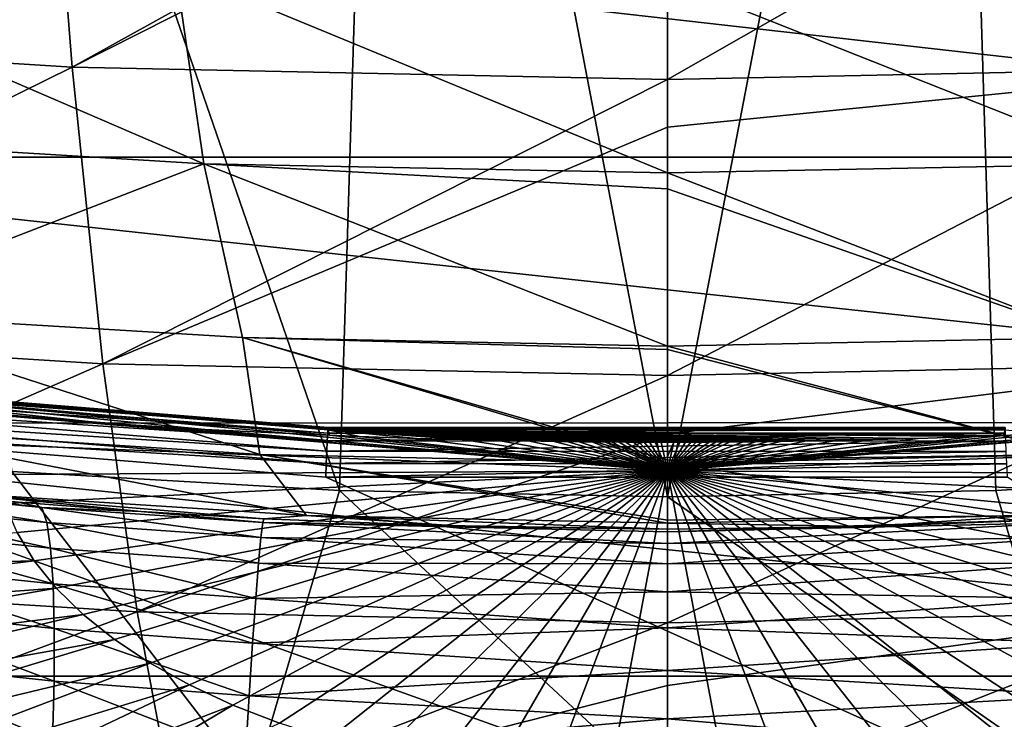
# Model space of a CAD drawing. Header units: metres. Extents: x -109 to 109, y -78 to 121.
# Tile 452 of 656: x -2.26 to 1.17, y -72.88 to -70.44. Entities that reach past the tile are written whole.
import ezdxf

# ---------------------------------------------------------------- set-up
doc = ezdxf.new("R2010")
doc.units = ezdxf.units.M
doc.layers.add('solid_508554_SW0001', color=7, linetype='CONTINUOUS')

msp = doc.modelspace()

# ---------------------------------------------------------------- linework, layer by layer
at = {"layer": 'solid_508554_SW0001'}
for points in [[(-2.952612, -66.847145, 65.417549), (-2.287126, -72.020531, 56.568714), (-1.144646, -72.085999, 56.606472)], [(-2.952612, -66.847145, 65.417549), (-1.144646, -72.085999, 56.606472), (-0.984988, -66.971825, 65.489456)], [(0.98794, -66.971733, 65.489395), (2.287126, -72.020531, 56.568714), (2.955548, -66.84687, 65.417389)], [(-0.984988, -66.971825, 65.489456), (-1.144646, -72.085999, 56.606472), (0, -72.107841, 56.619064)], [(-0.984988, -66.971825, 65.489456), (0, -72.107841, 56.619064), (0.98794, -66.971733, 65.489395)], [(0.98794, -66.971733, 65.489395), (0, -72.107841, 56.619064), (1.144646, -72.085999, 56.606472)], [(0.98794, -66.971733, 65.489395), (1.144646, -72.085999, 56.606472), (2.287126, -72.020531, 56.568714)], [(-4.140467, -70.481339, 12.041465), (-4.328004, -69.279373, 10.049794), (-2.171419, -69.41378, 9.816991)], [(-2.077328, -70.609924, 11.818749), (-4.140467, -70.481339, 12.041465), (-2.171419, -69.41378, 9.816991)], [(-2.077328, -70.609924, 11.818749), (-2.171419, -69.41378, 9.816991), (0, -69.458687, 9.739213)], [(0, -70.652885, 11.744342), (0, -69.560295, 9.896506), (2.171419, -69.41378, 9.816991)], [(2.077328, -70.609924, 11.818749), (0, -70.652885, 11.744342), (2.171419, -69.41378, 9.816991)], [(-2.077328, -70.609924, 11.818749), (0, -69.458687, 9.739213), (0, -69.560295, 9.896506)], [(-2.077328, -70.609924, 11.818749), (0, -69.560295, 9.896506), (0, -70.652885, 11.744342)], [(4.274824, -69.954132, 50.805622), (4.271951, -70.923393, 49.787365), (-4.274817, -69.956108, 50.803627)], [(4.271951, -70.923393, 49.787365), (-4.271951, -70.923393, 49.787365), (-4.274817, -69.956108, 50.803627)], [(-3.421983, -70.168159, 15.953283), (-3.224611, -70.849632, 17.848288), (-1.617486, -70.946587, 17.680349)], [(-1.716449, -70.270683, 15.775711), (-3.421983, -70.168159, 15.953283), (-1.617486, -70.946587, 17.680349)], [(-1.716449, -70.270683, 15.775711), (0, -70.978981, 17.624249), (0, -70.304932, 15.716395)], [(-1.716449, -70.270683, 15.775711), (-1.617486, -70.946587, 17.680349), (0, -70.978981, 17.624249)], [(1.716449, -70.270683, 15.775711), (0, -70.304932, 15.716395), (1.617485, -70.946587, 17.680349)], [(1.617485, -70.946587, 17.680349), (0, -70.304932, 15.716395), (0, -70.978981, 17.624249)], [(-3.927015, -71.522141, 14.119404), (-4.140467, -70.481339, 12.041465), (-2.077328, -70.609924, 11.818749)], [(-1.970237, -71.644096, 13.90817), (-3.927015, -71.522141, 14.119404), (-2.077328, -70.609924, 11.818749)], [(-1.970237, -71.644096, 13.90817), (-2.077328, -70.609924, 11.818749), (0, -70.652885, 11.744342)], [(0, -70.818672, 12.053941), (0, -70.652885, 11.744342), (2.077328, -70.609924, 11.818749)], [(0, -71.684845, 13.837597), (0, -70.818672, 12.053941), (2.077328, -70.609924, 11.818749)], [(1.970237, -71.644096, 13.90817), (0, -71.684845, 13.837597), (2.077328, -70.609924, 11.818749)], [(-1.970237, -71.644096, 13.90817), (0, -70.652885, 11.744342), (0, -70.818672, 12.053941)], [(-1.970237, -71.644096, 13.90817), (0, -70.818672, 12.053941), (0, -71.684845, 13.837597)], [(-2.956774, -71.464172, 20.097637), (-1.617486, -70.946587, 17.680349), (-3.224611, -70.849632, 17.848288)], [(4.269556, -71.849617, 48.733845), (-4.269551, -71.851433, 48.731701), (-4.271951, -70.923393, 49.787365)], [(4.271951, -70.923393, 49.787365), (4.269556, -71.849617, 48.733845), (-4.271951, -70.923393, 49.787365)], [(-2.956774, -71.464172, 20.097637), (-1.483128, -71.552994, 19.943794), (-1.617486, -70.946587, 17.680349)], [(0, -71.034744, 17.804924), (0, -70.978981, 17.624249), (-1.617486, -70.946587, 17.680349)], [(0, -71.582664, 19.892405), (0, -71.034744, 17.804924), (-1.617486, -70.946587, 17.680349)], [(-1.483128, -71.552994, 19.943794), (0, -71.582664, 19.892405), (-1.617486, -70.946587, 17.680349)], [(1.483127, -71.552994, 19.943794), (1.617485, -70.946587, 17.680349), (0, -70.978981, 17.624249)], [(1.483127, -71.552994, 19.943794), (0, -70.978981, 17.624249), (0, -71.034744, 17.804924)], [(1.483127, -71.552994, 19.943794), (0, -71.034744, 17.804924), (0, -71.582664, 19.892405)], [(-1.421885, -71.960548, 22.256084), (-1.483128, -71.552994, 19.943794), (-2.956774, -71.464172, 20.097637)], [(-2.833525, -71.870163, 22.412634), (-1.421885, -71.960548, 22.256084), (-2.956774, -71.464172, 20.097637)], [(-3.688985, -72.395264, 16.270603), (-3.927015, -71.522141, 14.119404), (-1.970237, -71.644096, 13.90817)], [(0, -71.594315, 19.94536), (0, -71.582664, 19.892405), (-1.483128, -71.552994, 19.943794)], [(0, -71.980011, 22.12385), (0, -71.594315, 19.94536), (-1.483128, -71.552994, 19.943794)], [(0, -71.990746, 22.203775), (0, -71.980011, 22.12385), (-1.483128, -71.552994, 19.943794)], [(-1.421885, -71.960548, 22.256084), (0, -71.990746, 22.203775), (-1.483128, -71.552994, 19.943794)], [(1.483127, -71.552994, 19.943794), (0, -71.582664, 19.892405), (1.421885, -71.960548, 22.256084)], [(1.421885, -71.960548, 22.256084), (0, -71.582664, 19.892405), (0, -71.594315, 19.94536)], [(1.421885, -71.960548, 22.256084), (0, -71.594315, 19.94536), (0, -71.980011, 22.12385)], [(-1.850814, -72.509827, 16.072174), (-3.688985, -72.395264, 16.270603), (-1.970237, -71.644096, 13.90817)], [(-1.850814, -72.509827, 16.072174), (-1.970237, -71.644096, 13.90817), (0, -71.684845, 13.837597)], [(0, -71.890053, 14.310087), (0, -71.684845, 13.837597), (1.970237, -71.644096, 13.90817)], [(0, -72.548103, 16.005878), (0, -71.890053, 14.310087), (1.970237, -71.644096, 13.90817)], [(1.850814, -72.509827, 16.072174), (0, -72.548103, 16.005878), (1.970237, -71.644096, 13.90817)], [(-3.539524, -71.679756, 41.84837), (-3.542199, -71.695625, 41.894783), (-1.184818, -71.87059, 41.87339)], [(-3.538237, -71.675613, 41.799438), (-3.539524, -71.679756, 41.84837), (-1.184387, -71.866371, 41.824451)], [(-3.539524, -71.679756, 41.84837), (-1.184818, -71.87059, 41.87339), (-1.184387, -71.866371, 41.824451)], [(-3.538415, -71.683434, 41.750946), (-3.538237, -71.675613, 41.799438), (-1.184447, -71.874199, 41.775959)], [(-3.538415, -71.683434, 41.750946), (-1.96667, -71.851463, 41.725307), (-2.326679, -71.824982, 41.72184)], [(-3.538415, -71.683434, 41.750946), (-1.179012, -71.893845, 41.730865), (-1.318861, -71.887871, 41.730083)], [(-3.538415, -71.683434, 41.750946), (-1.184447, -71.874199, 41.775959), (-1.179012, -71.893845, 41.730865)], [(-3.538415, -71.683434, 41.750946), (-1.318861, -71.887871, 41.730083), (-1.614198, -71.873055, 41.728142)], [(-3.538415, -71.683434, 41.750946), (-1.614198, -71.873055, 41.728142), (-1.96667, -71.851463, 41.725307)], [(-3.538237, -71.675613, 41.799438), (-1.184387, -71.866371, 41.824451), (-1.184447, -71.874199, 41.775959)], [(-3.542199, -71.695625, 41.894783), (-3.5461, -71.722252, 41.935879), (-1.185713, -71.886597, 41.919823)], [(-3.542199, -71.695625, 41.894783), (-1.185713, -71.886597, 41.919823), (-1.184818, -71.87059, 41.87339)], [(-1.850814, -72.509827, 16.072174), (0, -71.684845, 13.837597), (0, -71.890053, 14.310087)], [(-3.5461, -71.722252, 41.935879), (-3.550991, -71.758034, 41.969177), (-1.187019, -71.913437, 41.960945)], [(-3.5461, -71.722252, 41.935879), (-1.187019, -71.913437, 41.960945), (-1.185713, -71.886597, 41.919823)], [(-3.550991, -71.758034, 41.969177), (-3.556578, -71.800804, 41.992672), (-1.188656, -71.949478, 41.994278)], [(-3.550991, -71.758034, 41.969177), (-1.188656, -71.949478, 41.994278), (-1.187019, -71.913437, 41.960945)], [(-3.556578, -71.800804, 41.992672), (-3.562535, -71.848, 42.004944), (-1.190526, -71.992554, 42.017815)], [(-3.556578, -71.800804, 41.992672), (-1.190526, -71.992554, 42.017815), (-1.188656, -71.949478, 41.994278)], [(-3.562535, -71.848, 42.004944), (-5.869088, -75.2211, 42.447231), (5.869088, -75.2211, 42.447231)], [(4.269556, -71.849617, 48.733845), (4.267633, -72.733559, 47.644493), (-4.269551, -71.851433, 48.731701)], [(4.267633, -72.733559, 47.644493), (-4.267633, -72.733559, 47.644493), (-4.269551, -71.851433, 48.731701)], [(-1.192517, -72.04007, 42.030128), (-3.562535, -71.848, 42.004944), (5.869088, -75.2211, 42.447231)], [(-1.190526, -71.992554, 42.017815), (-3.562535, -71.848, 42.004944), (-1.192517, -72.04007, 42.030128)], [(0, -72.018211, 41.56078), (-2.342225, -71.927063, 41.544254), (-2.326679, -71.824982, 41.72184)], [(-1.96667, -71.851463, 41.725307), (0, -72.018211, 41.56078), (-2.326679, -71.824982, 41.72184)], [(-1.96667, -71.851463, 41.725307), (-1.614198, -71.873055, 41.728142), (0, -72.018211, 41.56078)], [(2.342225, -71.927063, 41.544247), (0, -72.018211, 41.56078), (2.326732, -71.824982, 41.72184)], [(1.965844, -71.851517, 41.725315), (2.326732, -71.824982, 41.72184), (0, -72.018211, 41.56078)], [(1.613281, -71.873108, 41.728149), (1.965844, -71.851517, 41.725315), (0, -72.018211, 41.56078)], [(-1.259074, -72.1735, 24.587845), (-1.421885, -71.960548, 22.256084), (-2.833525, -71.870163, 22.412634)], [(-2.509077, -72.093468, 24.726469), (-1.259074, -72.1735, 24.587845), (-2.833525, -71.870163, 22.412634)], [(-1.850814, -72.509827, 16.072174), (0, -71.890053, 14.310087), (0, -72.548103, 16.005878)], [(-1.614198, -71.873055, 41.728142), (-1.318861, -71.887871, 41.730083), (0, -72.018211, 41.56078)], [(-1.318861, -71.887871, 41.730083), (-1.179012, -71.893845, 41.730865), (0, -72.018211, 41.56078)], [(-1.185713, -71.886597, 41.919823), (-1.187019, -71.913437, 41.960945), (1.178631, -71.886887, 41.919861)], [(-1.187019, -71.913437, 41.960945), (1.179929, -71.913719, 41.960983), (1.178631, -71.886887, 41.919861)], [(-1.184818, -71.87059, 41.87339), (-1.185713, -71.886597, 41.919823), (1.177741, -71.870872, 41.873428)], [(-1.185713, -71.886597, 41.919823), (1.178631, -71.886887, 41.919861), (1.177741, -71.870872, 41.873428)], [(-1.184387, -71.866371, 41.824451), (-1.184818, -71.87059, 41.87339), (1.177313, -71.866653, 41.82449)], [(-1.184818, -71.87059, 41.87339), (1.177741, -71.870872, 41.873428), (1.177313, -71.866653, 41.82449)], [(-1.184447, -71.874199, 41.775959), (-1.184387, -71.866371, 41.824451), (1.177372, -71.874489, 41.775997)], [(-1.184447, -71.874199, 41.775959), (0, -71.917595, 41.733982), (-0.021991, -71.917252, 41.73455)], [(-1.184447, -71.874199, 41.775959), (0.021888, -71.917259, 41.734543), (0, -71.917595, 41.733982)], [(-1.184447, -71.874199, 41.775959), (-0.021991, -71.917252, 41.73455), (-0.042855, -71.917259, 41.734501)], [(-1.184447, -71.874199, 41.775959), (-0.042855, -71.917259, 41.734501), (-0.062789, -71.917435, 41.734135)], [(-1.184447, -71.874199, 41.775959), (-0.062789, -71.917435, 41.734135), (-0.081992, -71.917564, 41.733822)], [(-1.184447, -71.874199, 41.775959), (-0.081992, -71.917564, 41.733822), (-0.100686, -71.91745, 41.733917)], [(-1.184447, -71.874199, 41.775959), (-0.100686, -71.91745, 41.733917), (-0.118965, -71.91729, 41.734058)], [(-1.184447, -71.874199, 41.775959), (-0.118965, -71.91729, 41.734058), (-0.145397, -71.91732, 41.733791)], [(-1.184447, -71.874199, 41.775959), (-0.145397, -71.91732, 41.733791), (-0.17064, -71.917084, 41.73394)], [(-1.184447, -71.874199, 41.775959), (-0.17064, -71.917084, 41.73394), (-0.195101, -71.916992, 41.733818)], [(-1.184447, -71.874199, 41.775959), (-0.195101, -71.916992, 41.733818), (-0.218565, -71.916809, 41.733826)], [(-1.184447, -71.874199, 41.775959), (-0.218565, -71.916809, 41.733826), (-0.26399, -71.916435, 41.733776)], [(-1.184447, -71.874199, 41.775959), (-0.26399, -71.916435, 41.733776), (-0.308116, -71.916, 41.733727)], [(-1.184447, -71.874199, 41.775959), (-0.308116, -71.916, 41.733727), (-0.351648, -71.915504, 41.733677)], [(-1.184447, -71.874199, 41.775959), (-0.351648, -71.915504, 41.733677), (-0.395259, -71.914932, 41.73362)], [(-1.184447, -71.874199, 41.775959), (-0.395259, -71.914932, 41.73362), (-0.486569, -71.913551, 41.733452)], [(-1.184447, -71.874199, 41.775959), (-0.486569, -71.913551, 41.733452), (-0.589972, -71.911659, 41.733192)], [(-1.184447, -71.874199, 41.775959), (-0.589972, -71.911659, 41.733192), (-0.716426, -71.908829, 41.732834)], [(-1.184447, -71.874199, 41.775959), (-0.716426, -71.908829, 41.732834), (-0.875874, -71.904488, 41.732265)], [(-1.184447, -71.874199, 41.775959), (-0.875874, -71.904488, 41.732265), (-1.074709, -71.897865, 41.731392)], [(-1.184447, -71.874199, 41.775959), (-1.074709, -71.897865, 41.731392), (-1.179012, -71.893845, 41.730865)], [(-1.184447, -71.874199, 41.775959), (1.17201, -71.894127, 41.730904), (1.073531, -71.897903, 41.7314)], [(-1.184447, -71.874199, 41.775959), (1.177372, -71.874489, 41.775997), (1.17201, -71.894127, 41.730904)], [(-1.184447, -71.874199, 41.775959), (1.073531, -71.897903, 41.7314), (0.874574, -71.904526, 41.732273)], [(-1.184447, -71.874199, 41.775959), (0.874574, -71.904526, 41.732273), (0.715003, -71.908859, 41.732838)], [(-1.184447, -71.874199, 41.775959), (0.715003, -71.908859, 41.732838), (0.588466, -71.91169, 41.733196)], [(-1.184447, -71.874199, 41.775959), (0.588466, -71.91169, 41.733196), (0.485142, -71.913574, 41.733456)], [(-1.184447, -71.874199, 41.775959), (0.485142, -71.913574, 41.733456), (0.393999, -71.914955, 41.73362)], [(-1.184447, -71.874199, 41.775959), (0.393999, -71.914955, 41.73362), (0.350502, -71.91552, 41.733677)], [(-1.184447, -71.874199, 41.775959), (0.350502, -71.91552, 41.733677), (0.307096, -71.916008, 41.733727)], [(-1.184447, -71.874199, 41.775959), (0.307096, -71.916008, 41.733727), (0.2631, -71.916443, 41.733776)], [(-1.184447, -71.874199, 41.775959), (0.2631, -71.916443, 41.733776), (0.217814, -71.916817, 41.733826)], [(-1.184447, -71.874199, 41.775959), (0.217814, -71.916817, 41.733826), (0.194423, -71.917, 41.733818)], [(-1.184447, -71.874199, 41.775959), (0.194423, -71.917, 41.733818), (0.170037, -71.917091, 41.733944)], [(-1.184447, -71.874199, 41.775959), (0.170037, -71.917091, 41.733944), (0.144869, -71.91732, 41.733795)], [(-1.184447, -71.874199, 41.775959), (0.144869, -71.91732, 41.733795), (0.118516, -71.91729, 41.734058)], [(-1.184447, -71.874199, 41.775959), (0.118516, -71.91729, 41.734058), (0.100288, -71.91745, 41.733921)], [(-1.184447, -71.874199, 41.775959), (0.100288, -71.91745, 41.733921), (0.08165, -71.917564, 41.733826)], [(-1.184447, -71.874199, 41.775959), (0.08165, -71.917564, 41.733826), (0.062515, -71.917435, 41.734131)], [(-1.184447, -71.874199, 41.775959), (0.062515, -71.917435, 41.734131), (0.042661, -71.917267, 41.734489)], [(-1.184447, -71.874199, 41.775959), (0.042661, -71.917267, 41.734489), (0.021888, -71.917259, 41.734543)], [(-1.184387, -71.866371, 41.824451), (1.177313, -71.866653, 41.82449), (1.177372, -71.874489, 41.775997)], [(1.317816, -71.887917, 41.730091), (1.613281, -71.873108, 41.728149), (0, -72.018211, 41.56078)], [(1.17201, -71.894127, 41.730904), (1.317816, -71.887917, 41.730091), (0, -72.018211, 41.56078)], [(1.177372, -71.874489, 41.775997), (1.317816, -71.887917, 41.730091), (1.17201, -71.894127, 41.730904)], [(-1.187019, -71.913437, 41.960945), (-1.188656, -71.949478, 41.994278), (1.179929, -71.913719, 41.960983)], [(-1.188656, -71.949478, 41.994278), (1.181557, -71.949768, 41.994316), (1.179929, -71.913719, 41.960983)], [(-1.179012, -71.893845, 41.730865), (-1.074709, -71.897865, 41.731392), (0, -72.018211, 41.56078)], [(-1.074709, -71.897865, 41.731392), (-0.875874, -71.904488, 41.732265), (0, -72.018211, 41.56078)], [(-0.875874, -71.904488, 41.732265), (-0.716426, -71.908829, 41.732834), (0, -72.018211, 41.56078)], [(-0.716426, -71.908829, 41.732834), (-0.589972, -71.911659, 41.733192), (0, -72.018211, 41.56078)], [(-0.589972, -71.911659, 41.733192), (-0.486569, -71.913551, 41.733452), (0, -72.018211, 41.56078)], [(-0.486569, -71.913551, 41.733452), (-0.395259, -71.914932, 41.73362), (0, -72.018211, 41.56078)], [(-0.395259, -71.914932, 41.73362), (-0.351648, -71.915504, 41.733677), (0, -72.018211, 41.56078)], [(-0.351648, -71.915504, 41.733677), (-0.308116, -71.916, 41.733727), (0, -72.018211, 41.56078)], [(-0.308116, -71.916, 41.733727), (-0.26399, -71.916435, 41.733776), (0, -72.018211, 41.56078)], [(-0.26399, -71.916435, 41.733776), (-0.218565, -71.916809, 41.733826), (0, -72.018211, 41.56078)], [(-0.218565, -71.916809, 41.733826), (-0.195101, -71.916992, 41.733818), (0, -72.018211, 41.56078)], [(-0.195101, -71.916992, 41.733818), (-0.17064, -71.917084, 41.73394), (0, -72.018211, 41.56078)], [(-0.17064, -71.917084, 41.73394), (-0.145397, -71.91732, 41.733791), (0, -72.018211, 41.56078)], [(-0.145397, -71.91732, 41.733791), (-0.118965, -71.91729, 41.734058), (0, -72.018211, 41.56078)], [(-0.118965, -71.91729, 41.734058), (-0.100686, -71.91745, 41.733917), (0, -72.018211, 41.56078)], [(-0.100686, -71.91745, 41.733917), (-0.081992, -71.917564, 41.733822), (0, -72.018211, 41.56078)], [(-0.081992, -71.917564, 41.733822), (-0.062789, -71.917435, 41.734135), (0, -72.018211, 41.56078)], [(-0.062789, -71.917435, 41.734135), (-0.042855, -71.917259, 41.734501), (0, -72.018211, 41.56078)], [(-0.042855, -71.917259, 41.734501), (-0.021991, -71.917252, 41.73455), (0, -72.018211, 41.56078)], [(-0.021991, -71.917252, 41.73455), (0, -71.917595, 41.733982), (0, -72.018211, 41.56078)], [(1.073531, -71.897903, 41.7314), (1.17201, -71.894127, 41.730904), (0, -72.018211, 41.56078)], [(0.874574, -71.904526, 41.732273), (1.073531, -71.897903, 41.7314), (0, -72.018211, 41.56078)], [(0.715003, -71.908859, 41.732838), (0.874574, -71.904526, 41.732273), (0, -72.018211, 41.56078)], [(0.588466, -71.91169, 41.733196), (0.715003, -71.908859, 41.732838), (0, -72.018211, 41.56078)], [(0.485142, -71.913574, 41.733456), (0.588466, -71.91169, 41.733196), (0, -72.018211, 41.56078)], [(0.393999, -71.914955, 41.73362), (0.485142, -71.913574, 41.733456), (0, -72.018211, 41.56078)], [(0.350502, -71.91552, 41.733677), (0.393999, -71.914955, 41.73362), (0, -72.018211, 41.56078)], [(0.307096, -71.916008, 41.733727), (0.350502, -71.91552, 41.733677), (0, -72.018211, 41.56078)], [(0.2631, -71.916443, 41.733776), (0.307096, -71.916008, 41.733727), (0, -72.018211, 41.56078)], [(0.217814, -71.916817, 41.733826), (0.2631, -71.916443, 41.733776), (0, -72.018211, 41.56078)], [(0.194423, -71.917, 41.733818), (0.217814, -71.916817, 41.733826), (0, -72.018211, 41.56078)], [(0.170037, -71.917091, 41.733944), (0.194423, -71.917, 41.733818), (0, -72.018211, 41.56078)], [(0.144869, -71.91732, 41.733795), (0.170037, -71.917091, 41.733944), (0, -72.018211, 41.56078)], [(0.021888, -71.917259, 41.734543), (0, -72.018211, 41.56078), (0, -71.96804, 41.647461)], [(0.021888, -71.917259, 41.734543), (0.042661, -71.917267, 41.734489), (0, -72.018211, 41.56078)], [(0.021888, -71.917259, 41.734543), (0, -71.96804, 41.647461), (0, -71.917595, 41.733982)], [(0.042661, -71.917267, 41.734489), (0.062515, -71.917435, 41.734131), (0, -72.018211, 41.56078)], [(0.118516, -71.91729, 41.734058), (0.144869, -71.91732, 41.733795), (0, -72.018211, 41.56078)], [(0.100288, -71.91745, 41.733921), (0.118516, -71.91729, 41.734058), (0, -72.018211, 41.56078)], [(0.062515, -71.917435, 41.734131), (0.08165, -71.917564, 41.733826), (0, -72.018211, 41.56078)], [(0.08165, -71.917564, 41.733826), (0.100288, -71.91745, 41.733921), (0, -72.018211, 41.56078)], [(0, -71.917595, 41.733982), (0, -71.96804, 41.647461), (0, -72.018211, 41.56078)], [(0, -72.018211, 41.56078), (-2.335904, -72.029961, 41.36581), (-2.342225, -71.927063, 41.544254)], [(-1.188656, -71.949478, 41.994278), (-1.190526, -71.992554, 42.017815), (1.181557, -71.949768, 41.994316)], [(-1.190526, -71.992554, 42.017815), (1.183416, -71.992844, 42.017849), (1.181557, -71.949768, 41.994316)], [(2.335904, -72.029968, 41.365803), (0, -72.018211, 41.56078), (2.342225, -71.927063, 41.544247)], [(0, -72.189346, 24.326294), (0, -71.990746, 22.203775), (-1.421885, -71.960548, 22.256084)], [(0, -72.200241, 24.541527), (0, -72.189346, 24.326294), (-1.421885, -71.960548, 22.256084)], [(-1.259074, -72.1735, 24.587845), (0, -72.200241, 24.541527), (-1.421885, -71.960548, 22.256084)], [(-1.190526, -71.992554, 42.017815), (-1.192517, -72.04007, 42.030128), (1.183416, -71.992844, 42.017849)], [(1.183416, -71.992844, 42.017849), (-1.192517, -72.04007, 42.030128), (1.1854, -72.040352, 42.030163)], [(1.421885, -71.960548, 22.256084), (0, -71.980011, 22.12385), (0, -71.990746, 22.203775)], [(1.259074, -72.1735, 24.587845), (1.421885, -71.960548, 22.256084), (0, -71.990746, 22.203775)], [(1.259074, -72.1735, 24.587845), (0, -71.990746, 22.203775), (0, -72.189346, 24.326294)], [(-2.887991, -73.004982, 54.633049), (-1.446278, -73.113319, 54.688721), (-2.287126, -72.020531, 56.568714)], [(0, -72.018211, 41.56078), (-2.311503, -72.132187, 41.188541), (-2.335904, -72.029961, 41.36581)], [(0, -72.018211, 41.56078), (-2.269211, -72.232941, 41.013813), (-2.311503, -72.132187, 41.188541)], [(-1.446278, -73.113319, 54.688721), (-1.144646, -72.085999, 56.606472), (-2.287126, -72.020531, 56.568714)], [(0, -72.018211, 41.56078), (-2.209354, -72.331459, 40.842983), (-2.269211, -72.232941, 41.013813)], [(0, -72.018211, 41.56078), (-2.132396, -72.426956, 40.677368), (-2.209354, -72.331459, 40.842983)], [(0, -72.018211, 41.56078), (-2.038934, -72.518707, 40.518257), (-2.132396, -72.426956, 40.677368)], [(0, -72.018211, 41.56078), (-1.929689, -72.606003, 40.366879), (-2.038934, -72.518707, 40.518257)], [(0, -72.018211, 41.56078), (-1.805508, -72.688164, 40.2244), (-1.929689, -72.606003, 40.366879)], [(0, -72.018211, 41.56078), (-1.667352, -72.764557, 40.09193), (-1.805508, -72.688164, 40.2244)], [(0, -72.018211, 41.56078), (-1.51629, -72.834579, 39.970493), (-1.667352, -72.764557, 40.09193)], [(0, -72.018211, 41.56078), (-1.353492, -72.897705, 39.861027), (-1.51629, -72.834579, 39.970493)], [(0, -72.018211, 41.56078), (-1.180218, -72.953438, 39.764381), (-1.353492, -72.897705, 39.861027)], [(0, -72.018211, 41.56078), (-0.997808, -73.001343, 39.681301), (-1.180218, -72.953438, 39.764381)], [(0, -72.018211, 41.56078), (-0.807676, -73.041061, 39.612434), (-0.997808, -73.001343, 39.681301)], [(0, -72.018211, 41.56078), (-0.611291, -73.072273, 39.558308), (-0.807676, -73.041061, 39.612434)], [(0, -72.018211, 41.56078), (-0.410175, -73.094742, 39.519344), (-0.611291, -73.072273, 39.558308)], [(0, -72.018211, 41.56078), (-0.205884, -73.108292, 39.495846), (-0.410175, -73.094742, 39.519344)], [(0, -72.018211, 41.56078), (0, -73.112816, 39.487991), (-0.205884, -73.108292, 39.495846)], [(0.205884, -73.108292, 39.495846), (0, -73.112816, 39.487991), (0, -72.018211, 41.56078)], [(2.311502, -72.132187, 41.188534), (0, -72.018211, 41.56078), (2.335904, -72.029968, 41.365803)], [(2.269209, -72.232948, 41.013805), (0, -72.018211, 41.56078), (2.311502, -72.132187, 41.188534)], [(2.209352, -72.331459, 40.842976), (0, -72.018211, 41.56078), (2.269209, -72.232948, 41.013805)], [(2.132394, -72.426956, 40.677364), (0, -72.018211, 41.56078), (2.209352, -72.331459, 40.842976)], [(2.038931, -72.518715, 40.518253), (0, -72.018211, 41.56078), (2.132394, -72.426956, 40.677364)], [(1.929686, -72.606003, 40.366871), (0, -72.018211, 41.56078), (2.038931, -72.518715, 40.518253)], [(1.805505, -72.688164, 40.224396), (0, -72.018211, 41.56078), (1.929686, -72.606003, 40.366871)], [(1.667349, -72.764557, 40.091927), (0, -72.018211, 41.56078), (1.805505, -72.688164, 40.224396)], [(1.516287, -72.834579, 39.970493), (0, -72.018211, 41.56078), (1.667349, -72.764557, 40.091927)], [(1.353489, -72.897705, 39.861027), (0, -72.018211, 41.56078), (1.516287, -72.834579, 39.970493)], [(1.180215, -72.953438, 39.764381), (0, -72.018211, 41.56078), (1.353489, -72.897705, 39.861027)], [(0.997806, -73.001343, 39.681301), (0, -72.018211, 41.56078), (1.180215, -72.953438, 39.764381)], [(0.807674, -73.041061, 39.612434), (0, -72.018211, 41.56078), (0.997806, -73.001343, 39.681301)], [(0.61129, -73.072273, 39.558308), (0, -72.018211, 41.56078), (0.807674, -73.041061, 39.612434)], [(0.410174, -73.094742, 39.519344), (0, -72.018211, 41.56078), (0.61129, -73.072273, 39.558308)], [(0.205884, -73.108292, 39.495846), (0, -72.018211, 41.56078), (0.410174, -73.094742, 39.519344)], [(1.446278, -73.113319, 54.688721), (2.287126, -72.020531, 56.568714), (1.144646, -72.085999, 56.606472)], [(1.1854, -72.040352, 42.030163), (-1.192517, -72.04007, 42.030128), (5.869088, -75.2211, 42.447231)], [(-2.945758, -72.069351, 26.89562), (-2.183175, -72.145813, 26.790525), (-2.690035, -72.086823, 26.618416)], [(-2.165812, -72.198029, 27.026289), (-2.183175, -72.145813, 26.790525), (-2.945758, -72.069351, 26.89562)], [(-2.904776, -72.12281, 27.12816), (-2.165812, -72.198029, 27.026289), (-2.945758, -72.069351, 26.89562)], [(-2.183175, -72.145813, 26.790525), (-2.265048, -72.126831, 26.563183), (-2.690035, -72.086823, 26.618416)], [(-1.407931, -72.185173, 26.527157), (-1.259074, -72.1735, 24.587845), (-2.509077, -72.093468, 24.726469)], [(-1.837102, -72.159653, 26.532763), (-1.407931, -72.185173, 26.527157), (-2.509077, -72.093468, 24.726469)], [(-2.265048, -72.126831, 26.563183), (-1.837102, -72.159653, 26.532763), (-2.509077, -72.093468, 24.726469)], [(-1.446278, -73.113319, 54.688721), (0, -73.149483, 54.707306), (-1.144646, -72.085999, 56.606472)], [(0, -73.149483, 54.707306), (0, -72.107841, 56.619064), (-1.144646, -72.085999, 56.606472)], [(1.446278, -73.113319, 54.688721), (1.144646, -72.085999, 56.606472), (0, -72.107841, 56.619064)], [(-2.152562, -72.28746, 27.250875), (-2.165812, -72.198029, 27.026289), (-2.904776, -72.12281, 27.12816)], [(-2.870241, -72.21331, 27.35004), (-2.152562, -72.28746, 27.250875), (-2.904776, -72.12281, 27.12816)], [(-2.183175, -72.145813, 26.790525), (-1.837102, -72.159653, 26.532763), (-2.265048, -72.126831, 26.563183)], [(0, -73.149483, 54.707306), (1.446278, -73.113319, 54.688721), (0, -72.107841, 56.619064)], [(-2.183175, -72.145813, 26.790525), (-1.412472, -72.198296, 26.768616), (-1.837102, -72.159653, 26.532763)], [(-2.183175, -72.145813, 26.790525), (-1.418898, -72.250076, 27.005026), (-1.412472, -72.198296, 26.768616)], [(-2.165812, -72.198029, 27.026289), (-1.418898, -72.250076, 27.005026), (-2.183175, -72.145813, 26.790525)], [(-1.412472, -72.198296, 26.768616), (-1.407931, -72.185173, 26.527157), (-1.837102, -72.159653, 26.532763)], [(-2.165812, -72.198029, 27.026289), (-1.427039, -72.33918, 27.229984), (-1.418898, -72.250076, 27.005026)], [(-2.152562, -72.28746, 27.250875), (-1.427039, -72.33918, 27.229984), (-2.165812, -72.198029, 27.026289)], [(-1.412472, -72.198296, 26.768616), (-1.418898, -72.250076, 27.005026), (0, -72.271255, 26.964441)], [(-1.412472, -72.198296, 26.768616), (-0.70457, -72.211998, 26.535608), (-1.407931, -72.185173, 26.527157)], [(-1.412472, -72.198296, 26.768616), (0, -72.220955, 26.538439), (-0.70457, -72.211998, 26.535608)], [(-1.412472, -72.198296, 26.768616), (0, -72.230797, 26.753248), (0, -72.220955, 26.538439)], [(-1.412472, -72.198296, 26.768616), (0, -72.271255, 26.964441), (0, -72.230797, 26.753248)], [(-1.407931, -72.185173, 26.527157), (-0.70457, -72.211998, 26.535608), (-1.259074, -72.1735, 24.587845)], [(0, -72.220955, 26.538439), (0, -72.200241, 24.541527), (-1.259074, -72.1735, 24.587845)], [(-0.70457, -72.211998, 26.535608), (0, -72.220955, 26.538439), (-1.259074, -72.1735, 24.587845)], [(1.259074, -72.1735, 24.587845), (0, -72.189346, 24.326294), (0, -72.200241, 24.541527)], [(0.704574, -72.211998, 26.535608), (1.259074, -72.1735, 24.587845), (0, -72.200241, 24.541527)], [(0, -72.230797, 26.753248), (1.407931, -72.185173, 26.527157), (0.704574, -72.211998, 26.535608)], [(1.412472, -72.198296, 26.768616), (1.407931, -72.185173, 26.527157), (0, -72.230797, 26.753248)], [(1.412472, -72.198296, 26.768616), (0, -72.230797, 26.753248), (0, -72.271255, 26.964441)], [(1.418898, -72.250076, 27.005026), (1.412472, -72.198296, 26.768616), (0, -72.271255, 26.964441)], [(0.704574, -72.211998, 26.535608), (1.407931, -72.185173, 26.527157), (1.259074, -72.1735, 24.587845)], [(-2.269211, -72.232941, 41.013813), (-2.209354, -72.331459, 40.842983), (-4.492692, -72.38739, 40.21756)], [(-2.14377, -72.411781, 27.458433), (-2.152562, -72.28746, 27.250875), (-2.870241, -72.21331, 27.35004)], [(-2.843054, -72.338493, 27.555477), (-2.14377, -72.411781, 27.458433), (-2.870241, -72.21331, 27.35004)], [(0.704574, -72.211998, 26.535608), (0, -72.200241, 24.541527), (0, -72.220955, 26.538439)], [(0, -72.230797, 26.753248), (0.704574, -72.211998, 26.535608), (0, -72.220955, 26.538439)], [(-1.418898, -72.250076, 27.005026), (-1.427039, -72.33918, 27.229984), (0, -72.341499, 27.167681)], [(-1.418898, -72.250076, 27.005026), (0, -72.341499, 27.167681), (0, -72.271255, 26.964441)], [(1.418898, -72.250076, 27.005026), (0, -72.271255, 26.964441), (0, -72.341499, 27.167681)], [(1.427039, -72.33918, 27.229984), (1.418898, -72.250076, 27.005026), (0, -72.341499, 27.167681)], [(-2.152562, -72.28746, 27.250875), (-1.436683, -72.463287, 27.437632), (-1.427039, -72.33918, 27.229984)], [(-2.14377, -72.411781, 27.458433), (-1.436683, -72.463287, 27.437632), (-2.152562, -72.28746, 27.250875)], [(-2.209354, -72.331459, 40.842983), (-4.350939, -72.589378, 39.867287), (-4.492692, -72.38739, 40.21756)], [(-2.209354, -72.331459, 40.842983), (-2.132396, -72.426956, 40.677368), (-4.350939, -72.589378, 39.867287)], [(-2.139664, -72.567749, 27.643557), (-2.14377, -72.411781, 27.458433), (-2.843054, -72.338493, 27.555477)], [(-2.823921, -72.495087, 27.73912), (-2.139664, -72.567749, 27.643557), (-2.843054, -72.338493, 27.555477)], [(-1.427039, -72.33918, 27.229984), (-1.436683, -72.463287, 27.437632), (0, -72.440079, 27.358788)], [(-1.427039, -72.33918, 27.229984), (0, -72.440079, 27.358788), (0, -72.341499, 27.167681)], [(1.427039, -72.33918, 27.229984), (0, -72.341499, 27.167681), (0, -72.440079, 27.358788)], [(1.436683, -72.463287, 27.437632), (1.427039, -72.33918, 27.229984), (0, -72.440079, 27.358788)], [(-3.427866, -73.09523, 18.481602), (-3.688985, -72.395264, 16.270603), (-1.850814, -72.509827, 16.072174)], [(-2.132396, -72.426956, 40.677368), (-4.172881, -72.784065, 39.529678), (-4.350939, -72.589378, 39.867287)], [(-2.132396, -72.426956, 40.677368), (-2.038934, -72.518707, 40.518257), (-4.172881, -72.784065, 39.529678)], [(-2.14377, -72.411781, 27.458433), (-1.447579, -72.619156, 27.622559), (-1.436683, -72.463287, 27.437632)], [(-2.139664, -72.567749, 27.643557), (-1.447579, -72.619156, 27.622559), (-2.14377, -72.411781, 27.458433)], [(-1.436683, -72.463287, 27.437632), (0, -72.564964, 27.533834), (0, -72.440079, 27.358788)], [(1.436683, -72.463287, 27.437632), (0, -72.440079, 27.358788), (0, -72.564964, 27.533834)], [(-1.436683, -72.463287, 27.437632), (-1.447579, -72.619156, 27.622559), (0, -72.564964, 27.533834)], [(1.447579, -72.619156, 27.622559), (1.436683, -72.463287, 27.437632), (0, -72.564964, 27.533834)], [(-2.140352, -72.751297, 27.80142), (-2.139664, -72.567749, 27.643557), (-2.823921, -72.495087, 27.73912)], [(-2.813343, -72.679016, 27.896187), (-2.140352, -72.751297, 27.80142), (-2.823921, -72.495087, 27.73912)], [(-2.038934, -72.518707, 40.518257), (-3.960003, -72.969818, 39.207558), (-4.172881, -72.784065, 39.529678)], [(-2.038934, -72.518707, 40.518257), (-1.929689, -72.606003, 40.366879), (-3.960003, -72.969818, 39.207558)], [(-1.719807, -73.201683, 18.297218), (-3.427866, -73.09523, 18.481602), (-1.850814, -72.509827, 16.072174)], [(-1.719807, -73.201683, 18.297218), (-1.850814, -72.509827, 16.072174), (0, -72.548103, 16.005878)], [(0, -72.766739, 16.648775), (0, -72.548103, 16.005878), (1.850814, -72.509827, 16.072174)], [(0, -73.237251, 18.235617), (0, -72.766739, 16.648775), (1.850814, -72.509827, 16.072174)], [(1.719807, -73.201683, 18.297218), (0, -73.237251, 18.235617), (1.850814, -72.509827, 16.072174)], [(-2.140352, -72.751297, 27.80142), (-1.459442, -72.802734, 27.779947), (-2.139664, -72.567749, 27.643557)], [(-2.139664, -72.567749, 27.643557), (-1.459442, -72.802734, 27.779947), (-1.447579, -72.619156, 27.622559)], [(-1.719807, -73.201683, 18.297218), (0, -72.548103, 16.005878), (0, -72.766739, 16.648775)], [(-1.447579, -72.619156, 27.622559), (0, -72.7136, 27.689226), (0, -72.564964, 27.533834)], [(1.447579, -72.619156, 27.622559), (0, -72.564964, 27.533834), (0, -72.7136, 27.689226)], [(-1.929689, -72.606003, 40.366879), (-3.714083, -73.145088, 38.90361), (-3.960003, -72.969818, 39.207558)], [(-1.929689, -72.606003, 40.366879), (-1.805508, -72.688164, 40.2244), (-3.714083, -73.145088, 38.90361)], [(-1.447579, -72.619156, 27.622559), (-1.459442, -72.802734, 27.779947), (0, -72.7136, 27.689226)], [(1.459442, -72.802734, 27.779947), (1.447579, -72.619156, 27.622559), (0, -72.7136, 27.689226)], [(-2.145815, -72.957649, 27.927916), (-2.140352, -72.751297, 27.80142), (-2.813343, -72.679016, 27.896187)], [(-2.811593, -72.885498, 28.022585), (-2.145815, -72.957649, 27.927916), (-2.813343, -72.679016, 27.896187)], [(-1.805508, -72.688164, 40.2244), (-3.437172, -73.308426, 38.620365), (-3.714083, -73.145088, 38.90361)], [(-1.805508, -72.688164, 40.2244), (-1.667352, -72.764557, 40.09193), (-3.437172, -73.308426, 38.620365)], [(-1.459442, -72.802734, 27.779947), (0, -72.882935, 27.821768), (0, -72.7136, 27.689226)], [(1.459442, -72.802734, 27.779947), (0, -72.7136, 27.689226), (0, -72.882935, 27.821768)], [(4.266187, -73.573837, 46.520966), (-4.266187, -73.573837, 46.520966), (-4.267633, -72.733559, 47.644493)], [(4.267633, -72.733559, 47.644493), (4.266187, -73.573837, 46.520966), (-4.267633, -72.733559, 47.644493)], [(-1.667352, -72.764557, 40.09193), (-3.131581, -73.45845, 38.360195), (-3.437172, -73.308426, 38.620365)], [(-1.667352, -72.764557, 40.09193), (-1.51629, -72.834579, 39.970493), (-3.131581, -73.45845, 38.360195)], [(-2.145815, -72.957649, 27.927916), (-1.471964, -73.009232, 27.905701), (-2.140352, -72.751297, 27.80142)], [(-2.140352, -72.751297, 27.80142), (-1.471964, -73.009232, 27.905701), (-1.459442, -72.802734, 27.779947)], [(-1.719807, -73.201683, 18.297218), (0, -72.766739, 16.648775), (0, -73.237251, 18.235617)], [(-1.459442, -72.802734, 27.779947), (-1.471964, -73.009232, 27.905701), (0, -72.882935, 27.821768)], [(1.471964, -73.009232, 27.905701), (1.459442, -72.802734, 27.779947), (0, -72.882935, 27.821768)], [(-1.51629, -72.834579, 39.970493), (-2.799859, -73.593925, 38.125267), (-3.131581, -73.45845, 38.360195)], [(-1.51629, -72.834579, 39.970493), (-1.353492, -72.897705, 39.861027), (-2.799859, -73.593925, 38.125267)], [(-1.471964, -73.009232, 27.905701), (0, -73.069473, 27.928734), (0, -72.882935, 27.821768)], [(1.471964, -73.009232, 27.905701), (0, -72.882935, 27.821768), (0, -73.069473, 27.928734)]]:
    msp.add_3dface(points, dxfattribs=at)

doc.saveas('drawing.dxf')
